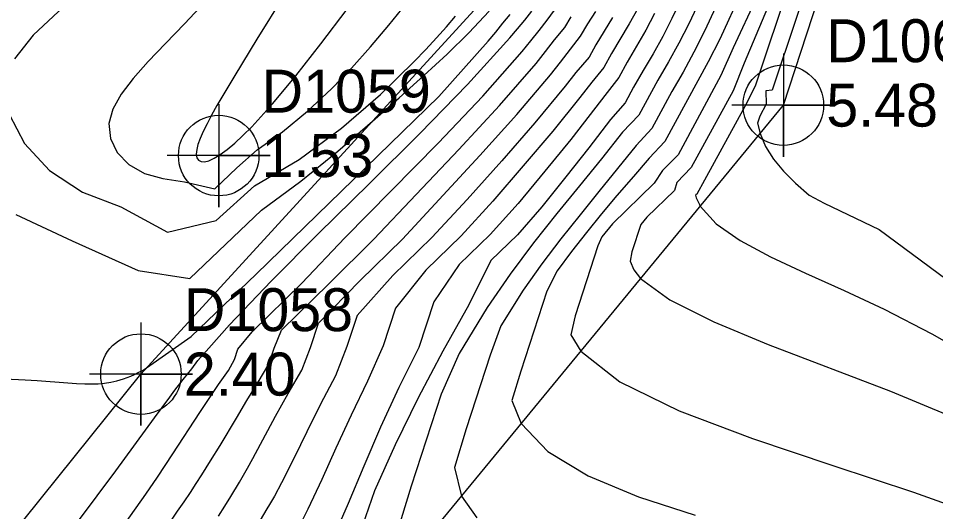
# Model space of a CAD drawing. Extents: x 2356077 to 2359823, y 225951 to 227822.
# Drawn here: x 2357294.1 to 2357347.5, y 226612.7 to 226641.4 of the extents above; entities that cross this region are included whole.
import ezdxf

# ---------------------------------------------------------------- set-up
doc = ezdxf.new("R2010")
doc.units = 0
for name, color, linetype in [('DTM Contours Major', 7, 'Continuous'), ('DTM Contours Minor', 7, 'Continuous'), ('Exist DTM Breakline', 7, 'Continuous'), ('Exist DTM Breakline Cogo Elevation', 7, 'Continuous'), ('Exist DTM Breakline Cogo Number', 7, 'Continuous'), ('Exist DTM Breakline Cogo Point CELL', 7, 'Continuous'), ('Exist DTM Regular Point CELL', 7, 'Continuous'), ('Exist DTM Regular Point Cogo Elevation', 7, 'Continuous'), ('Exist DTM Regular Point Cogo Number', 7, 'Continuous')]:
    doc.layers.add(name, color=color, linetype=linetype)

msp = doc.modelspace()

# ---------------------------------------------------------------- linework, layer by layer
at = {"layer": 'DTM Contours Major'}
for points in [[(2357309.005, 226685.105), (2357311.567, 226681.55), (2357313.727, 226677.722), (2357315.307, 226673.785), (2357316.129, 226669.9), (2357316.175, 226667.223), (2357315.801, 226664.656), (2357315.07, 226662.199), (2357314.043, 226659.849), (2357312.783, 226657.607), (2357311.352, 226655.472), (2357310.01, 226653.701), (2357308.59, 226652.01), (2357307.095, 226650.401), (2357305.529, 226648.872), (2357303.898, 226647.426), (2357302.204, 226646.061), (2357300.2, 226644.584), (2357298.243, 226643.18), (2357296.461, 226641.814), (2357294.977, 226640.449), (2357293.906, 226639.06)], [(2357339.323, 226645.773), (2357336.395, 226638.819), (2357335.747, 226637.207), (2357333.31, 226632.73), (2357332.479, 226631.872), (2357332.327, 226631.403), (2357330.726, 226629.844), (2357330.378, 226629.422), (2357329.858, 226627.822), (2357329.749, 226627.276), (2357329.972, 226626.776), (2357330.364, 226626.273), (2357332.059, 226625.026), (2357334.618, 226623.75), (2357337.786, 226622.441), (2357344.918, 226619.714), (2357348.37, 226618.291)], [(2357333.202, 226643.577), (2357332.188, 226641.412), (2357331.65, 226640.367), (2357331.093, 226639.358), (2357330.515, 226638.379), (2357329.956, 226637.406), (2357329.464, 226636.502), (2357328.609, 226635.535), (2357327.353, 226633.881), (2357326.011, 226632.193), (2357324.614, 226630.449), (2357323.183, 226628.821), (2357321.643, 226627.322), (2357320.359, 226624.743), (2357318.848, 226622.044), (2357317.407, 226619.333), (2357316.077, 226616.596), (2357314.868, 226613.924), (2357313.997, 226611.394)], [(2357293.59, 226635.851), (2357294.475, 226634.135), (2357295.937, 226632.568), (2357297.852, 226631.292), (2357300.093, 226630.449), (2357302.807, 226628.968), (2357305.638, 226629.655), (2357307.868, 226631.677), (2357310.476, 226633.203), (2357312.946, 226635.028), (2357315.206, 226636.985), (2357317.182, 226638.911), (2357317.85, 226639.608), (2357318.471, 226640.28), (2357319.049, 226640.927), (2357319.587, 226641.554)], [(2357302.998, 226612.157), (2357303.398, 226612.728), (2357303.778, 226613.281), (2357304.139, 226613.817), (2357304.484, 226614.34), (2357304.814, 226614.852), (2357305.32, 226615.656), (2357305.868, 226616.554), (2357306.818, 226618.154), (2357307.432, 226619.18), (2357308.089, 226620.239), (2357308.716, 226621.283), (2357309.019, 226622.215), (2357309.448, 226623.274), (2357312.231, 226625.982), (2357314.827, 226628.573), (2357317.292, 226631.169), (2357319.78, 226633.779), (2357322.153, 226636.342), (2357324.276, 226638.798), (2357324.831, 226639.488), (2357325.355, 226640.167), (2357325.953, 226640.89), (2357326.319, 226641.502)]]:
    msp.add_lwpolyline(points, dxfattribs=at)
at = {"layer": 'DTM Contours Minor'}
for points in [[(2357347.889, 226665.679), (2357347.36, 226664.288), (2357346.95, 226663.262), (2357346.507, 226662.188), (2357345.289, 226658.936), (2357338.029, 226637.245), (2357337.662, 226637.198), (2357337.68, 226636.425), (2357337.297, 226635.72), (2357337.161, 226635.325), (2357337.318, 226634.718), (2357337.645, 226633.954), (2357338.102, 226633.227), (2357338.681, 226632.524), (2357339.374, 226631.829), (2357340.172, 226631.126), (2357341.044, 226630.654), (2357344.251, 226629.129), (2357355.019, 226621.181)], [(2357341.168, 226649.851), (2357337.027, 226637.479), (2357336.424, 226636.284), (2357334.091, 226631.997), (2357333.64, 226631.182), (2357333.601, 226631.175), (2357333.584, 226631.167), (2357333.57, 226631.152), (2357333.564, 226631.124), (2357333.607, 226630.975), (2357333.688, 226630.78), (2357333.785, 226630.589), (2357333.84, 226630.495), (2357334.761, 226629.465), (2357336.153, 226628.494), (2357337.922, 226627.545), (2357339.972, 226626.586), (2357342.21, 226625.58), (2357344.539, 226624.492), (2357347.318, 226623.061), (2357350.058, 226621.506)], [(2357311.15, 226645.265), (2357308.015, 226640.213), (2357306.728, 226638.102), (2357305.691, 226636.337), (2357305.38, 226635.78), (2357305.111, 226635.277), (2357304.888, 226634.827), (2357304.712, 226634.428), (2357304.584, 226634.081), (2357304.508, 226633.784), (2357304.484, 226633.513), (2357304.521, 226633.303), (2357304.617, 226633.159), (2357304.767, 226633.08), (2357304.968, 226633.07), (2357305.217, 226633.13), (2357305.528, 226633.271), (2357305.884, 226633.489), (2357306.283, 226633.784), (2357306.723, 226634.153), (2357307.2, 226634.594), (2357307.711, 226635.105), (2357308.937, 226636.453), (2357310.29, 226638.078), (2357311.746, 226639.93), (2357313.282, 226641.961)], [(2357334.278, 226643.468), (2357333.176, 226641.104), (2357332.591, 226639.971), (2357331.986, 226638.882), (2357331.36, 226637.819), (2357330.254, 226635.786), (2357329.313, 226634.795), (2357328.078, 226633.249), (2357326.806, 226631.679), (2357325.481, 226630.053), (2357324.127, 226628.344), (2357322.768, 226626.53), (2357321.427, 226624.585), (2357319.796, 226621.91), (2357318.753, 226619.547), (2357317.008, 226614.183), (2357316.124, 226611.335)], [(2357335.267, 226643.238), (2357334.09, 226640.668), (2357333.469, 226639.446), (2357332.833, 226638.283), (2357332.18, 226637.156), (2357331.015, 226635.015), (2357330.099, 226634.017), (2357329.009, 226632.675), (2357327.935, 226631.339), (2357326.833, 226629.979), (2357325.719, 226628.579), (2357324.611, 226627.121), (2357323.529, 226625.587), (2357322.225, 226623.514), (2357321.593, 226621.814), (2357320.195, 226617.517), (2357319.524, 226615.265), (2357319.933, 226613.607), (2357320.82, 226612.353)], [(2357336.237, 226642.973), (2357334.969, 226640.2), (2357334.306, 226638.895), (2357331.779, 226634.253), (2357330.869, 226633.281), (2357329.94, 226632.207), (2357328.98, 226631.109), (2357328.089, 226630.036), (2357327.203, 226628.954), (2357326.337, 226627.852), (2357325.504, 226626.717), (2357324.908, 226625.538), (2357323.391, 226620.874), (2357322.872, 226619.172), (2357323.41, 226617.829), (2357324.958, 226616.201), (2357327.299, 226614.795), (2357330.23, 226613.575), (2357333.546, 226612.505)], [(2357305.297, 226642.715), (2357303.799, 226641.105), (2357302.693, 226639.96), (2357301.682, 226638.905), (2357300.807, 226637.925), (2357300.108, 226637.008), (2357299.625, 226636.14), (2357299.4, 226635.306), (2357299.484, 226634.419), (2357299.887, 226633.606), (2357300.562, 226632.915), (2357301.463, 226632.395), (2357302.542, 226632.093), (2357303.79, 226631.906), (2357305.557, 226631.496), (2357306.84, 226632.71), (2357308.034, 226633.771), (2357309.51, 226634.814), (2357310.962, 226636.013), (2357312.36, 226637.32), (2357313.529, 226638.527), (2357314.64, 226639.764), (2357315.699, 226641.016), (2357316.714, 226642.266)], [(2357337.138, 226642.667), (2357335.76, 226639.698), (2357335.044, 226638.084), (2357332.54, 226633.483), (2357331.643, 226632.558), (2357331.149, 226631.819), (2357328.727, 226629.463), (2357328.106, 226628.692), (2357327.868, 226628.17), (2357326.546, 226624.107), (2357326.302, 226622.998), (2357326.887, 226622.051), (2357329.153, 226620.26), (2357332.611, 226618.569), (2357336.873, 226616.953), (2357341.551, 226615.385), (2357346.258, 226613.84), (2357350.605, 226612.291)], [(2357299.759, 226611.203), (2357301.548, 226613.724), (2357302.217, 226614.704), (2357303.123, 226616.065), (2357304.701, 226618.485), (2357305.231, 226619.286), (2357305.782, 226620.096), (2357306.366, 226620.923), (2357306.704, 226621.564), (2357306.899, 226622.162), (2357307.744, 226623.179), (2357310.626, 226626.008), (2357313.142, 226628.634), (2357315.843, 226631.378), (2357318.57, 226634.159), (2357321.164, 226636.892), (2357323.466, 226639.494), (2357323.975, 226640.111), (2357324.457, 226640.716), (2357324.915, 226641.313), (2357325.35, 226641.903)], [(2357330.193, 226642.001), (2357329.699, 226641.109), (2357328.666, 226639.371), (2357328.227, 226638.566), (2357327.512, 226637.696), (2357326.827, 226636.821), (2357325.244, 226634.852), (2357323.529, 226632.836), (2357321.751, 226630.772), (2357319.904, 226628.758), (2357317.857, 226626.766), (2357316.091, 226624.555), (2357315.373, 226622.348), (2357314.456, 226620.295), (2357313.497, 226618.32), (2357312.618, 226616.4), (2357311.792, 226614.566), (2357310.99, 226612.851), (2357310.639, 226612.143)], [(2357291.737, 226620.505), (2357294.516, 226620.372), (2357295.209, 226620.329), (2357297.001, 226620.204), (2357297.518, 226620.173), (2357298, 226620.152), (2357298.391, 226620.145), (2357298.767, 226620.153), (2357299.134, 226620.18), (2357299.499, 226620.232), (2357299.867, 226620.313), (2357300.247, 226620.428), (2357300.452, 226620.504), (2357300.664, 226620.591), (2357300.882, 226620.69), (2357301.109, 226620.803), (2357301.345, 226620.929), (2357301.591, 226621.07), (2357304.187, 226622.895), (2357307.975, 226626.531), (2357318.602, 226636.871), (2357321.483, 226640.09), (2357321.922, 226640.619), (2357322.347, 226641.139), (2357322.756, 226641.649)], [(2357293.979, 226629.996), (2357297.253, 226628.468), (2357301.101, 226626.738), (2357304.104, 226626.285), (2357308.292, 226630.248), (2357310.567, 226631.941), (2357312.732, 226633.686), (2357314.739, 226635.426), (2357316.299, 226636.798), (2357317.747, 226638.092), (2357319.096, 226639.341), (2357320.358, 226640.576), (2357321.543, 226641.829)], [(2357297.628, 226612.167), (2357299.793, 226615.071), (2357302.05, 226618.17), (2357302.947, 226619.375), (2357303.245, 226619.766), (2357303.727, 226620.388), (2357304.22, 226621.008), (2357304.581, 226621.503), (2357305.21, 226622.221), (2357306.419, 226623.574), (2357308.844, 226626.128), (2357311.612, 226628.896), (2357314.554, 226631.786), (2357317.502, 226634.707), (2357320.29, 226637.569), (2357322.748, 226640.281), (2357323.192, 226640.805), (2357323.617, 226641.32), (2357324.024, 226641.829)], [(2357305.779, 226612.439), (2357306.149, 226613.014), (2357306.504, 226613.584), (2357307.005, 226614.423), (2357307.472, 226615.242), (2357307.78, 226615.799), (2357309.103, 226618.265), (2357309.829, 226619.577), (2357310.63, 226620.94), (2357311.139, 226622.265), (2357311.597, 226623.672), (2357314.023, 226626.162), (2357316.503, 226628.575), (2357321.007, 226633.439), (2357323.163, 226635.824), (2357325.109, 226638.124), (2357325.701, 226638.878), (2357326.856, 226640.381), (2357327.283, 226641.092), (2357327.754, 226641.827)], [(2357328.731, 226641.474), (2357328.237, 226640.669), (2357327.76, 226639.875), (2357327.373, 226639.164), (2357326.583, 226638.274), (2357325.964, 226637.467), (2357324.203, 226635.331), (2357322.275, 226633.131), (2357320.269, 226630.884), (2357318.204, 226628.666), (2357315.924, 226626.448), (2357313.846, 226624.119), (2357313.259, 226622.315), (2357312.601, 226620.607), (2357311.729, 226618.953), (2357310.932, 226617.355), (2357310.182, 226615.828), (2357309.449, 226614.387), (2357309.031, 226613.612), (2357308.746, 226613.111), (2357308.602, 226612.864), (2357308.204, 226612.211)], [(2357331.176, 226641.703), (2357330.659, 226640.735), (2357330.122, 226639.795), (2357329.572, 226638.868), (2357329.085, 226637.974), (2357328.418, 226637.094), (2357326.297, 226634.372), (2357324.788, 226632.531), (2357323.229, 226630.64), (2357321.598, 226628.843), (2357319.795, 226627.088), (2357318.314, 226624.922), (2357317.445, 226622.26), (2357316.278, 226619.939), (2357315.219, 226617.617), (2357314.246, 226615.348), (2357313.335, 226613.186), (2357312.463, 226611.186)]]:
    msp.add_lwpolyline(points, dxfattribs=at)
at = {"layer": 'Exist DTM Breakline'}
for points in [[(2357281.817, 226596.55), (2357301.263, 226620.711), (2357322.988, 226644.434), (2357334.581, 226670.667), (2357330.12, 226701.283)], [(2357291.589, 226581.758), (2357314.878, 226607.468), (2357338.676, 226636.367), (2357349.898, 226670.663), (2357351.861, 226686.877)]]:
    msp.add_lwpolyline(points, dxfattribs=at)
at = {"layer": 'Exist DTM Breakline Cogo Point CELL'}
for points in [[(2357338.676, 226639.367), (2357338.676, 226633.367), (2357338.676, 226636.367), (2357341.676, 226636.367), (2357335.676, 226636.367)], [(2357301.263, 226623.711), (2357301.263, 226617.711), (2357301.263, 226620.711), (2357304.263, 226620.711), (2357298.263, 226620.711)]]:
    msp.add_lwpolyline(points, dxfattribs=at)
for centre in [(2357338.676, 226636.367), (2357301.263, 226620.711)]:
    msp.add_circle(centre, 2.344, dxfattribs=at)
at = {"layer": 'Exist DTM Regular Point CELL'}
msp.add_lwpolyline([(2357305.791, 226636.431), (2357305.791, 226630.431), (2357305.791, 226633.431), (2357308.791, 226633.431), (2357302.791, 226633.431)], dxfattribs=at)
msp.add_circle((2357305.791, 226633.431), 2.344, dxfattribs=at)

# ---------------------------------------------------------------- texts
at = {"layer": 'Exist DTM Breakline Cogo Elevation'}
for s, p in [('5.48', (2357341.176, 226635.117)), ('2.40', (2357303.763, 226619.461))]:
    msp.add_text(s, height=2.5, dxfattribs=at).set_placement(p)
at = {"layer": 'Exist DTM Breakline Cogo Number'}
for s, p in [('D1062', (2357341.176, 226638.867)), ('D1058', (2357303.763, 226623.211))]:
    msp.add_text(s, height=2.5, dxfattribs=at).set_placement(p)
at = {"layer": 'Exist DTM Regular Point Cogo Elevation'}
msp.add_text('1.53', height=2.5, dxfattribs=at).set_placement((2357308.291, 226632.181))
at = {"layer": 'Exist DTM Regular Point Cogo Number'}
msp.add_text('D1059', height=2.5, dxfattribs=at).set_placement((2357308.291, 226635.931))

doc.saveas('drawing.dxf')
